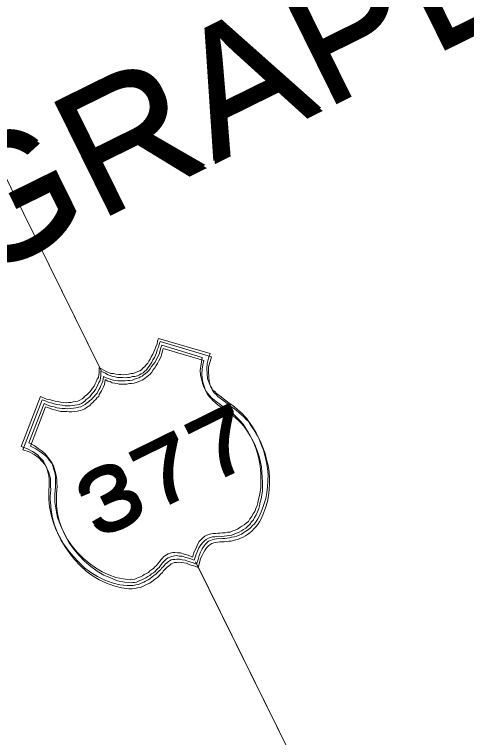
# Model space of a CAD drawing. Extents: x 2356606 to 2371222, y 6973096 to 6982644.
# Drawn here: x 2357271.7 to 2357309.1, y 6973747.7 to 6973807.5 of the extents above; entities that cross this region are included whole.
import ezdxf

# ---------------------------------------------------------------- set-up
doc = ezdxf.new("R2010")
doc.units = 0
doc.header["$LTSCALE"] = 2
doc.layers.add('62', color=7, linetype='Continuous', lineweight=13)
doc.layers.add('63', color=7, linetype='Continuous', lineweight=13)

msp = doc.modelspace()

# ---------------------------------------------------------------- linework, layer by layer
at = {"layer": '62'}
for p, q in [((2357278.831, 6973778.071), (2357265.199, 6973805.693)), ((2357306.189, 6973722.639), (2357286.779, 6973761.966))]:
    msp.add_line(p, q, dxfattribs=at)
for points in [[(2357272.366, 6973771.49), (2357273.957, 6973775.64), (2357274.209, 6973775.538), (2357274.458, 6973775.434), (2357274.711, 6973775.383), (2357274.952, 6973775.302), (2357275.174, 6973775.258), (2357275.416, 6973775.229), (2357275.617, 6973775.178), (2357275.858, 6973775.147), (2357276.07, 6973775.124), (2357276.261, 6973775.145), (2357276.482, 6973775.152), (2357276.664, 6973775.191), (2357276.875, 6973775.22), (2357277.036, 6973775.25), (2357277.219, 6973775.34), (2357277.391, 6973775.449), (2357277.502, 6973775.531), (2357277.613, 6973775.659), (2357277.763, 6973775.76), (2357277.904, 6973775.881), (2357278.026, 6973776.042), (2357278.138, 6973776.172), (2357278.26, 6973776.332), (2357278.381, 6973776.492), (2357278.483, 6973776.693), (2357278.573, 6973776.862), (2357278.645, 6973777.074), (2357278.749, 6973777.224), (2357278.788, 6973777.444), (2357278.819, 6973777.638), (2357278.82, 6973777.84), (2357278.822, 6973778.04), (2357279.003, 6973777.93), (2357279.201, 6973777.827), (2357279.384, 6973777.713), (2357279.593, 6973777.642), (2357279.783, 6973777.56), (2357279.998, 6973777.541), (2357280.198, 6973777.489), (2357280.409, 6973777.467), (2357280.609, 6973777.468), (2357280.821, 6973777.446), (2357281.032, 6973777.474), (2357281.224, 6973777.493), (2357281.446, 6973777.553), (2357281.618, 6973777.562), (2357281.839, 6973777.62), (2357282.022, 6973777.71), (2357282.162, 6973777.779), (2357282.323, 6973777.859), (2357282.433, 6973777.989), (2357282.596, 6973778.121), (2357282.695, 6973778.272), (2357282.829, 6973778.412), (2357282.921, 6973778.582), (2357283.041, 6973778.742), (2357283.124, 6973778.934), (2357283.246, 6973779.144), (2357283.328, 6973779.335), (2357283.429, 6973779.536), (2357283.49, 6973779.766), (2357283.602, 6973779.999), (2357283.641, 6973780.218), (2357283.725, 6973780.46), (2357287.987, 6973779.199), (2357287.854, 6973778.805), (2357287.741, 6973778.374), (2357287.729, 6973777.942), (2357287.757, 6973777.528), (2357287.784, 6973777.117), (2357287.903, 6973776.775), (2357288.012, 6973776.501), (2357288.123, 6973776.33), (2357288.224, 6973776.179), (2357288.383, 6973776.056), (2357288.512, 6973775.895), (2357288.703, 6973775.764), (2357288.904, 6973775.61), (2357289.103, 6973775.46), (2357289.314, 6973775.285), (2357289.556, 6973775.103), (2357289.785, 6973774.941), (2357290.014, 6973774.78), (2357290.246, 6973774.568), (2357290.456, 6973774.396), (2357290.678, 6973774.204), (2357290.848, 6973774.013), (2357291.037, 6973773.829), (2357291.176, 6973773.597), (2357291.506, 6973773.131), (2357291.796, 6973772.648), (2357292.024, 6973772.185), (2357292.224, 6973771.681), (2357292.413, 6973771.194), (2357292.541, 6973770.682), (2357292.659, 6973770.189), (2357292.737, 6973769.674), (2357292.784, 6973769.172), (2357292.782, 6973768.666)], [(2357292.081, 6973767.443), (2357292.132, 6973767.746), (2357292.186, 6973768.097), (2357292.186, 6973768.45), (2357292.198, 6973768.832), (2357292.182, 6973769.226), (2357292.153, 6973769.636), (2357292.116, 6973770.07), (2357292.037, 6973770.482), (2357291.92, 6973770.928), (2357291.78, 6973771.361), (2357291.62, 6973771.784), (2357291.411, 6973772.207), (2357291.174, 6973772.642), (2357290.942, 6973773.003), (2357290.724, 6973773.347), (2357290.483, 6973773.632), (2357290.234, 6973773.883), (2357289.992, 6973774.116), (2357289.732, 6973774.339), (2357289.491, 6973774.521), (2357289.231, 6973774.695), (2357288.972, 6973774.867), (2357288.761, 6973775.038), (2357288.529, 6973775.199), (2357288.319, 6973775.372), (2357288.109, 6973775.546), (2357287.938, 6973775.737), (2357287.778, 6973775.908), (2357287.619, 6973776.13), (2357287.479, 6973776.414), (2357287.361, 6973776.757), (2357287.271, 6973777.089), (2357287.204, 6973777.433), (2357287.174, 6973777.793), (2357287.217, 6973778.165), (2357287.269, 6973778.517), (2357287.34, 6973778.88), (2357283.987, 6973779.884), (2357283.911, 6973779.673), (2357283.862, 6973779.473), (2357283.8, 6973779.241), (2357283.718, 6973779.051), (2357283.616, 6973778.85), (2357283.515, 6973778.648), (2357283.403, 6973778.469), (2357283.29, 6973778.286), (2357283.149, 6973778.115), (2357283.037, 6973777.935), (2357282.897, 6973777.764), (2357282.774, 6973777.655), (2357282.614, 6973777.524), (2357282.482, 6973777.433), (2357282.381, 6973777.336), (2357282.237, 6973777.265), (2357282.098, 6973777.196), (2357281.907, 6973777.125), (2357281.735, 6973777.067), (2357281.564, 6973777.007), (2357281.353, 6973776.979), (2357281.183, 6973776.971), (2357280.971, 6973776.939), (2357280.769, 6973776.941), (2357280.598, 6973776.932), (2357280.345, 6973776.933), (2357280.177, 6973776.976), (2357279.983, 6973777.007), (2357279.764, 6973777.049), (2357279.593, 6973777.141), (2357279.391, 6973777.19), (2357279.179, 6973777.311), (2357279.136, 6973777.091), (2357279.107, 6973776.901), (2357279.025, 6973776.71), (2357278.955, 6973776.549), (2357278.885, 6973776.389), (2357278.802, 6973776.249), (2357278.692, 6973776.067), (2357278.639, 6973775.916), (2357278.498, 6973775.794), (2357278.398, 6973775.645), (2357278.277, 6973775.537), (2357278.167, 6973775.404), (2357278.032, 6973775.315), (2357277.902, 6973775.173), (2357277.77, 6973775.083), (2357277.639, 6973774.995), (2357277.488, 6973774.895), (2357277.286, 6973774.794), (2357277.103, 6973774.757), (2357276.883, 6973774.697), (2357276.672, 6973774.668), (2357276.429, 6973774.649), (2357276.189, 6973774.629), (2357275.998, 6973774.66), (2357275.744, 6973774.663), (2357275.514, 6973774.674), (2357275.291, 6973774.714), (2357275.081, 6973774.787), (2357274.839, 6973774.817), (2357274.619, 6973774.91)], [(2357274.247, 6973775.054), (2357272.994, 6973771.799), (2357273.424, 6973771.583), (2357273.764, 6973771.35), (2357274.077, 6973771.128), (2357274.336, 6973770.906), (2357274.548, 6973770.633), (2357274.735, 6973770.4), (2357274.895, 6973770.179), (2357274.985, 6973769.897), (2357275.054, 6973769.604), (2357275.132, 6973769.342), (2357275.182, 6973769.038), (2357275.181, 6973768.737), (2357275.19, 6973768.466), (2357275.187, 6973768.165), (2357275.154, 6973767.873), (2357275.134, 6973767.562), (2357275.14, 6973766.887), (2357275.238, 6973766.231), (2357275.365, 6973765.617), (2357275.595, 6973765.002), (2357275.871, 6973764.387), (2357276.192, 6973763.791), (2357276.581, 6973763.256), (2357277, 6973762.764), (2357277.471, 6973762.266), (2357277.984, 6973761.843), (2357278.503, 6973761.444), (2357279.065, 6973761.12), (2357279.607, 6973760.886), (2357280.199, 6973760.652), (2357280.782, 6973760.538), (2357281.366, 6973760.475), (2357281.478, 6973760.505), (2357281.608, 6973760.495), (2357281.768, 6973760.523), (2357281.93, 6973760.603), (2357282.052, 6973760.663), (2357282.223, 6973760.723), (2357282.384, 6973760.803), (2357282.536, 6973760.902), (2357282.719, 6973760.992), (2357282.88, 6973761.072), (2357283.012, 6973761.213), (2357283.163, 6973761.312), (2357283.315, 6973761.411), (2357283.425, 6973761.541), (2357283.545, 6973761.651), (2357283.649, 6973761.751), (2357283.75, 6973761.903), (2357283.841, 6973762.021), (2357283.931, 6973762.143), (2357284.034, 6973762.241), (2357284.166, 6973762.385), (2357284.255, 6973762.453), (2357284.387, 6973762.542), (2357284.529, 6973762.613), (2357284.679, 6973762.66), (2357284.901, 6973762.722), (2357285.072, 6973762.731), (2357285.294, 6973762.689), (2357285.546, 6973762.689), (2357285.846, 6973762.586), (2357286.188, 6973762.504), (2357286.541, 6973762.35), (2357286.683, 6973762.771), (2357286.824, 6973763.094), (2357286.936, 6973763.375), (2357287.091, 6973763.625), (2357287.252, 6973763.805), (2357287.383, 6973763.947), (2357287.546, 6973764.077), (2357287.726, 6973764.164), (2357287.897, 6973764.226), (2357288.048, 6973764.275), (2357288.24, 6973764.293), (2357288.429, 6973764.312), (2357288.622, 6973764.334), (2357288.804, 6973764.321), (2357289.015, 6973764.35), (2357289.236, 6973764.358), (2357289.437, 6973764.408), (2357289.66, 6973764.416), (2357289.861, 6973764.515), (2357290.052, 6973764.585), (2357290.266, 6973764.667), (2357290.458, 6973764.785), (2357290.629, 6973764.894), (2357290.821, 6973765.016), (2357290.973, 6973765.164), (2357291.155, 6973765.306), (2357291.274, 6973765.516), (2357291.439, 6973765.698), (2357291.539, 6973765.897), (2357291.683, 6973766.117), (2357291.784, 6973766.367), (2357291.885, 6973766.62), (2357291.947, 6973766.851), (2357291.998, 6973767.154), (2357292.081, 6973767.443)], [(2357274.619, 6973774.91), (2357274.427, 6973774.992), (2357274.247, 6973775.054)], [(2357273.292, 6973771.091), (2357272.88, 6973771.316), (2357272.366, 6973771.49)], [(2357292.782, 6973768.666), (2357292.75, 6973768.175), (2357292.687, 6973767.692), (2357292.602, 6973767.2), (2357292.449, 6973766.696), (2357292.275, 6973766.235), (2357292.082, 6973765.764), (2357291.951, 6973765.522), (2357291.81, 6973765.303), (2357291.657, 6973765.102), (2357291.485, 6973764.941), (2357291.343, 6973764.771), (2357291.161, 6973764.63), (2357290.96, 6973764.482), (2357290.787, 6973764.37), (2357290.597, 6973764.254), (2357290.385, 6973764.173), (2357290.2, 6973764.082), (2357289.999, 6973764.033), (2357289.768, 6973763.994), (2357289.597, 6973763.934), (2357289.406, 6973763.915), (2357289.214, 6973763.897), (2357289.023, 6973763.878), (2357288.852, 6973763.867), (2357288.67, 6973763.879), (2357288.51, 6973763.85), (2357288.348, 6973763.821), (2357288.167, 6973763.782), (2357288.017, 6973763.732), (2357287.854, 6973763.652), (2357287.714, 6973763.534), (2357287.581, 6973763.392), (2357287.449, 6973763.202), (2357287.338, 6973763.02), (2357287.196, 6973762.749), (2357287.072, 6973762.489), (2357286.991, 6973762.146), (2357286.859, 6973761.755), (2357286.519, 6973761.889), (2357286.194, 6973761.981), (2357285.914, 6973762.092), (2357285.673, 6973762.125), (2357285.452, 6973762.165), (2357285.239, 6973762.185), (2357285.079, 6973762.157), (2357284.907, 6973762.148), (2357284.778, 6973762.107), (2357284.638, 6973762.038), (2357284.546, 6973761.968), (2357284.424, 6973761.858), (2357284.312, 6973761.777), (2357284.211, 6973761.679), (2357284.099, 6973761.549), (2357283.98, 6973761.438), (2357283.907, 6973761.327), (2357283.766, 6973761.206), (2357283.634, 6973761.067), (2357283.502, 6973760.927), (2357283.332, 6973760.817), (2357283.19, 6973760.697), (2357283.009, 6973760.558), (2357282.858, 6973760.457), (2357282.654, 6973760.356), (2357282.494, 6973760.277), (2357282.291, 6973760.179), (2357282.061, 6973760.089), (2357281.848, 6973760.059), (2357281.626, 6973760.002), (2357281.384, 6973759.981), (2357281.131, 6973759.984), (2357280.518, 6973760.057), (2357279.885, 6973760.223), (2357279.273, 6973760.446), (2357278.682, 6973760.73), (2357278.108, 6973761.075), (2357277.599, 6973761.452), (2357277.118, 6973761.915), (2357276.648, 6973762.412), (2357276.248, 6973762.915), (2357275.858, 6973763.452), (2357275.517, 6973764.038), (2357275.229, 6973764.622), (2357274.991, 6973765.258), (2357274.825, 6973765.853), (2357274.705, 6973766.498), (2357274.649, 6973767.122), (2357274.631, 6973767.362), (2357274.631, 6973767.615), (2357274.642, 6973767.895), (2357274.674, 6973768.186), (2357274.657, 6973768.479), (2357274.657, 6973768.781), (2357274.648, 6973769.103), (2357274.559, 6973769.386), (2357274.482, 6973769.697), (2357274.332, 6973770.001), (2357274.193, 6973770.282), (2357273.931, 6973770.555), (2357273.671, 6973770.829), (2357273.292, 6973771.091)]]:
    msp.add_lwpolyline(points, dxfattribs=at)
at = {"layer": '63'}
for p, q in [((2357278.701, 6973778.334), (2357265.069, 6973805.956)), ((2357306.059, 6973722.902), (2357286.649, 6973762.229))]:
    msp.add_line(p, q, dxfattribs=at)
for points in [[(2357272.236, 6973771.753), (2357273.827, 6973775.903), (2357274.079, 6973775.801), (2357274.328, 6973775.697), (2357274.581, 6973775.646), (2357274.822, 6973775.565), (2357275.044, 6973775.521), (2357275.286, 6973775.492), (2357275.487, 6973775.441), (2357275.728, 6973775.41), (2357275.94, 6973775.387), (2357276.131, 6973775.408), (2357276.352, 6973775.415), (2357276.534, 6973775.454), (2357276.745, 6973775.483), (2357276.906, 6973775.513), (2357277.089, 6973775.603), (2357277.261, 6973775.712), (2357277.372, 6973775.794), (2357277.483, 6973775.922), (2357277.633, 6973776.023), (2357277.774, 6973776.144), (2357277.896, 6973776.305), (2357278.008, 6973776.435), (2357278.13, 6973776.595), (2357278.251, 6973776.755), (2357278.353, 6973776.956), (2357278.443, 6973777.125), (2357278.515, 6973777.337), (2357278.619, 6973777.487), (2357278.658, 6973777.707), (2357278.689, 6973777.901), (2357278.69, 6973778.103), (2357278.692, 6973778.303), (2357278.873, 6973778.193), (2357279.071, 6973778.09), (2357279.254, 6973777.976), (2357279.463, 6973777.905), (2357279.653, 6973777.823), (2357279.868, 6973777.804), (2357280.068, 6973777.752), (2357280.279, 6973777.73), (2357280.479, 6973777.731), (2357280.691, 6973777.709), (2357280.902, 6973777.737), (2357281.094, 6973777.756), (2357281.316, 6973777.816), (2357281.488, 6973777.825), (2357281.709, 6973777.883), (2357281.892, 6973777.973), (2357282.032, 6973778.042), (2357282.193, 6973778.122), (2357282.303, 6973778.252), (2357282.466, 6973778.384), (2357282.565, 6973778.535), (2357282.699, 6973778.675), (2357282.791, 6973778.845), (2357282.911, 6973779.005), (2357282.994, 6973779.197), (2357283.116, 6973779.407), (2357283.198, 6973779.598), (2357283.299, 6973779.799), (2357283.36, 6973780.029), (2357283.472, 6973780.262), (2357283.511, 6973780.481), (2357283.595, 6973780.723), (2357287.857, 6973779.462), (2357287.724, 6973779.068), (2357287.611, 6973778.637), (2357287.599, 6973778.205), (2357287.627, 6973777.791), (2357287.654, 6973777.38), (2357287.773, 6973777.038), (2357287.882, 6973776.764), (2357287.993, 6973776.593), (2357288.094, 6973776.442), (2357288.253, 6973776.319), (2357288.382, 6973776.158), (2357288.573, 6973776.027), (2357288.774, 6973775.873), (2357288.973, 6973775.723), (2357289.184, 6973775.548), (2357289.426, 6973775.366), (2357289.655, 6973775.204), (2357289.884, 6973775.043), (2357290.116, 6973774.831), (2357290.326, 6973774.659), (2357290.548, 6973774.467), (2357290.718, 6973774.276), (2357290.907, 6973774.092), (2357291.046, 6973773.86), (2357291.376, 6973773.394), (2357291.666, 6973772.911), (2357291.894, 6973772.448), (2357292.094, 6973771.944), (2357292.283, 6973771.457), (2357292.411, 6973770.945), (2357292.529, 6973770.452), (2357292.607, 6973769.937), (2357292.654, 6973769.435), (2357292.652, 6973768.929)], [(2357291.951, 6973767.706), (2357292.002, 6973768.009), (2357292.056, 6973768.36), (2357292.056, 6973768.713), (2357292.068, 6973769.095), (2357292.052, 6973769.489), (2357292.023, 6973769.899), (2357291.986, 6973770.333), (2357291.907, 6973770.745), (2357291.79, 6973771.191), (2357291.65, 6973771.624), (2357291.49, 6973772.047), (2357291.281, 6973772.47), (2357291.044, 6973772.905), (2357290.812, 6973773.266), (2357290.594, 6973773.61), (2357290.353, 6973773.895), (2357290.104, 6973774.146), (2357289.862, 6973774.379), (2357289.602, 6973774.602), (2357289.361, 6973774.784), (2357289.101, 6973774.958), (2357288.842, 6973775.13), (2357288.631, 6973775.301), (2357288.399, 6973775.462), (2357288.189, 6973775.635), (2357287.979, 6973775.809), (2357287.808, 6973776), (2357287.648, 6973776.171), (2357287.489, 6973776.393), (2357287.349, 6973776.677), (2357287.231, 6973777.02), (2357287.141, 6973777.352), (2357287.074, 6973777.696), (2357287.044, 6973778.056), (2357287.087, 6973778.428), (2357287.139, 6973778.78), (2357287.21, 6973779.143), (2357283.857, 6973780.147), (2357283.781, 6973779.936), (2357283.732, 6973779.736), (2357283.67, 6973779.504), (2357283.588, 6973779.314), (2357283.486, 6973779.113), (2357283.385, 6973778.911), (2357283.273, 6973778.732), (2357283.16, 6973778.549), (2357283.019, 6973778.378), (2357282.907, 6973778.198), (2357282.767, 6973778.027), (2357282.644, 6973777.918), (2357282.484, 6973777.787), (2357282.352, 6973777.696), (2357282.251, 6973777.599), (2357282.107, 6973777.528), (2357281.968, 6973777.459), (2357281.777, 6973777.388), (2357281.605, 6973777.33), (2357281.434, 6973777.27), (2357281.223, 6973777.242), (2357281.053, 6973777.234), (2357280.841, 6973777.202), (2357280.639, 6973777.204), (2357280.468, 6973777.195), (2357280.215, 6973777.196), (2357280.047, 6973777.239), (2357279.853, 6973777.27), (2357279.634, 6973777.312), (2357279.463, 6973777.404), (2357279.261, 6973777.453), (2357279.049, 6973777.574), (2357279.006, 6973777.354), (2357278.977, 6973777.164), (2357278.895, 6973776.973), (2357278.825, 6973776.812), (2357278.755, 6973776.652), (2357278.672, 6973776.512), (2357278.562, 6973776.33), (2357278.509, 6973776.179), (2357278.368, 6973776.057), (2357278.268, 6973775.908), (2357278.147, 6973775.8), (2357278.037, 6973775.667), (2357277.902, 6973775.578), (2357277.772, 6973775.436), (2357277.64, 6973775.346), (2357277.509, 6973775.258), (2357277.358, 6973775.158), (2357277.156, 6973775.057), (2357276.973, 6973775.02), (2357276.753, 6973774.96), (2357276.542, 6973774.931), (2357276.299, 6973774.912), (2357276.059, 6973774.892), (2357275.868, 6973774.923), (2357275.614, 6973774.926), (2357275.384, 6973774.937), (2357275.161, 6973774.977), (2357274.951, 6973775.05), (2357274.709, 6973775.08), (2357274.489, 6973775.173)], [(2357274.117, 6973775.317), (2357272.864, 6973772.062), (2357273.294, 6973771.846), (2357273.634, 6973771.613), (2357273.947, 6973771.391), (2357274.206, 6973771.169), (2357274.418, 6973770.896), (2357274.605, 6973770.663), (2357274.765, 6973770.442), (2357274.855, 6973770.16), (2357274.924, 6973769.867), (2357275.002, 6973769.605), (2357275.052, 6973769.301), (2357275.051, 6973769), (2357275.06, 6973768.729), (2357275.057, 6973768.428), (2357275.024, 6973768.136), (2357275.004, 6973767.825), (2357275.01, 6973767.15), (2357275.108, 6973766.494), (2357275.235, 6973765.88), (2357275.465, 6973765.265), (2357275.741, 6973764.65), (2357276.062, 6973764.054), (2357276.451, 6973763.519), (2357276.87, 6973763.027), (2357277.341, 6973762.529), (2357277.854, 6973762.106), (2357278.373, 6973761.707), (2357278.935, 6973761.383), (2357279.477, 6973761.149), (2357280.069, 6973760.915), (2357280.652, 6973760.801), (2357281.236, 6973760.738), (2357281.348, 6973760.768), (2357281.478, 6973760.758), (2357281.638, 6973760.786), (2357281.8, 6973760.866), (2357281.922, 6973760.926), (2357282.093, 6973760.986), (2357282.254, 6973761.066), (2357282.406, 6973761.165), (2357282.589, 6973761.255), (2357282.75, 6973761.335), (2357282.882, 6973761.476), (2357283.033, 6973761.575), (2357283.185, 6973761.674), (2357283.295, 6973761.804), (2357283.415, 6973761.914), (2357283.519, 6973762.014), (2357283.62, 6973762.166), (2357283.711, 6973762.284), (2357283.801, 6973762.406), (2357283.904, 6973762.504), (2357284.036, 6973762.648), (2357284.125, 6973762.716), (2357284.257, 6973762.805), (2357284.399, 6973762.876), (2357284.549, 6973762.923), (2357284.771, 6973762.985), (2357284.942, 6973762.994), (2357285.164, 6973762.952), (2357285.416, 6973762.952), (2357285.716, 6973762.849), (2357286.058, 6973762.767), (2357286.411, 6973762.613), (2357286.553, 6973763.034), (2357286.694, 6973763.357), (2357286.806, 6973763.638), (2357286.961, 6973763.888), (2357287.122, 6973764.068), (2357287.253, 6973764.21), (2357287.416, 6973764.34), (2357287.596, 6973764.427), (2357287.767, 6973764.489), (2357287.918, 6973764.538), (2357288.11, 6973764.556), (2357288.299, 6973764.575), (2357288.492, 6973764.597), (2357288.674, 6973764.584), (2357288.885, 6973764.613), (2357289.106, 6973764.621), (2357289.307, 6973764.671), (2357289.53, 6973764.679), (2357289.731, 6973764.778), (2357289.922, 6973764.848), (2357290.136, 6973764.93), (2357290.328, 6973765.048), (2357290.499, 6973765.157), (2357290.691, 6973765.279), (2357290.843, 6973765.427), (2357291.025, 6973765.569), (2357291.144, 6973765.779), (2357291.309, 6973765.961), (2357291.409, 6973766.16), (2357291.553, 6973766.38), (2357291.654, 6973766.63), (2357291.755, 6973766.883), (2357291.817, 6973767.114), (2357291.868, 6973767.417), (2357291.951, 6973767.706)], [(2357274.489, 6973775.173), (2357274.297, 6973775.255), (2357274.117, 6973775.317)], [(2357273.162, 6973771.354), (2357272.75, 6973771.579), (2357272.236, 6973771.753)], [(2357292.652, 6973768.929), (2357292.62, 6973768.438), (2357292.557, 6973767.955), (2357292.472, 6973767.463), (2357292.319, 6973766.959), (2357292.145, 6973766.498), (2357291.952, 6973766.027), (2357291.821, 6973765.785), (2357291.68, 6973765.566), (2357291.527, 6973765.365), (2357291.355, 6973765.204), (2357291.213, 6973765.034), (2357291.031, 6973764.893), (2357290.83, 6973764.745), (2357290.657, 6973764.633), (2357290.467, 6973764.517), (2357290.255, 6973764.436), (2357290.07, 6973764.345), (2357289.869, 6973764.296), (2357289.638, 6973764.257), (2357289.467, 6973764.197), (2357289.276, 6973764.178), (2357289.084, 6973764.16), (2357288.893, 6973764.141), (2357288.722, 6973764.13), (2357288.54, 6973764.142), (2357288.38, 6973764.113), (2357288.218, 6973764.084), (2357288.037, 6973764.045), (2357287.887, 6973763.995), (2357287.724, 6973763.915), (2357287.584, 6973763.797), (2357287.451, 6973763.655), (2357287.319, 6973763.465), (2357287.208, 6973763.283), (2357287.066, 6973763.012), (2357286.942, 6973762.752), (2357286.861, 6973762.409), (2357286.729, 6973762.018), (2357286.389, 6973762.152), (2357286.064, 6973762.244), (2357285.784, 6973762.355), (2357285.543, 6973762.388), (2357285.322, 6973762.428), (2357285.109, 6973762.448), (2357284.949, 6973762.42), (2357284.777, 6973762.411), (2357284.648, 6973762.37), (2357284.508, 6973762.301), (2357284.416, 6973762.231), (2357284.294, 6973762.121), (2357284.182, 6973762.04), (2357284.081, 6973761.942), (2357283.969, 6973761.812), (2357283.85, 6973761.701), (2357283.777, 6973761.59), (2357283.636, 6973761.469), (2357283.504, 6973761.33), (2357283.372, 6973761.19), (2357283.202, 6973761.08), (2357283.06, 6973760.96), (2357282.879, 6973760.821), (2357282.728, 6973760.72), (2357282.524, 6973760.619), (2357282.364, 6973760.54), (2357282.161, 6973760.442), (2357281.931, 6973760.352), (2357281.718, 6973760.322), (2357281.496, 6973760.265), (2357281.254, 6973760.244), (2357281.001, 6973760.247), (2357280.388, 6973760.32), (2357279.755, 6973760.486), (2357279.143, 6973760.709), (2357278.552, 6973760.993), (2357277.978, 6973761.338), (2357277.469, 6973761.715), (2357276.988, 6973762.178), (2357276.518, 6973762.675), (2357276.118, 6973763.178), (2357275.728, 6973763.715), (2357275.387, 6973764.301), (2357275.099, 6973764.885), (2357274.861, 6973765.521), (2357274.695, 6973766.116), (2357274.575, 6973766.761), (2357274.519, 6973767.385), (2357274.501, 6973767.625), (2357274.501, 6973767.878), (2357274.512, 6973768.158), (2357274.544, 6973768.449), (2357274.527, 6973768.742), (2357274.527, 6973769.044), (2357274.518, 6973769.366), (2357274.429, 6973769.649), (2357274.352, 6973769.96), (2357274.202, 6973770.264), (2357274.063, 6973770.545), (2357273.801, 6973770.818), (2357273.541, 6973771.092), (2357273.162, 6973771.354)]]:
    msp.add_lwpolyline(points, dxfattribs=at)

# ---------------------------------------------------------------- texts
at = {"layer": '62'}
for s, height, width, p in [('GRAPEVINE', 10.21, 1.1, (2357268.029, 6973785.16)), ('377', 5.108, 1.35, (2357278.476, 6973763.942))]:
    msp.add_text(s, height=height, rotation=26.268, dxfattribs=dict(at, width=width)).set_placement(p)
at = {"layer": '63'}
for s, height, width, p in [('GRAPEVINE', 10.21, 1.1, (2357267.899, 6973785.424)), ('377', 5.108, 1.35, (2357278.346, 6973764.206))]:
    msp.add_text(s, height=height, rotation=26.268, dxfattribs=dict(at, width=width)).set_placement(p)

doc.saveas('drawing.dxf')
